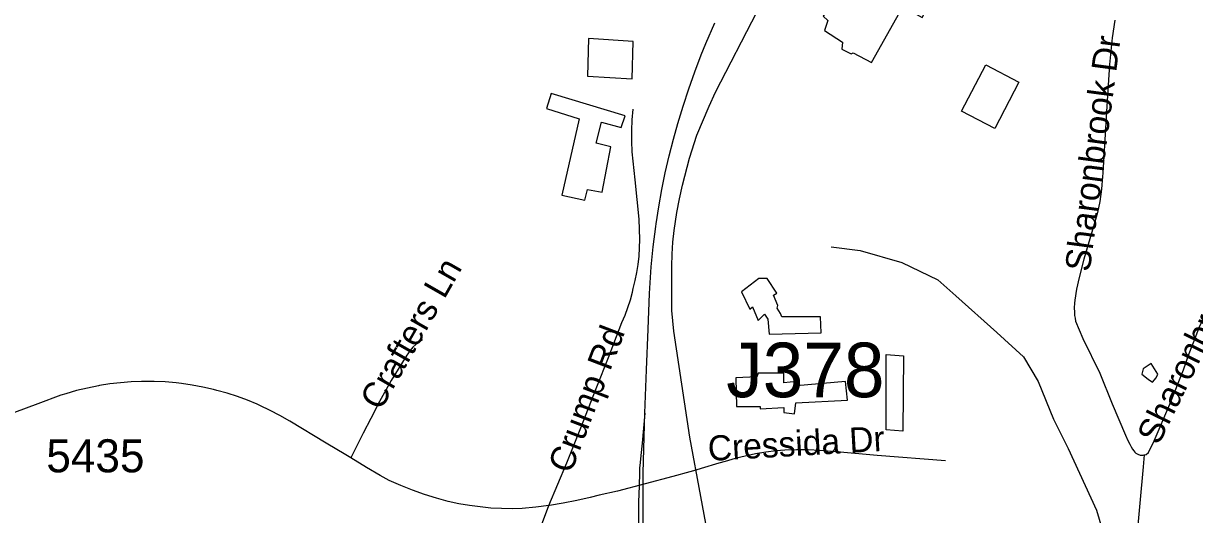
# Model space of a CAD drawing. Extents: x 1383679 to 1536984, y 460658 to 651027.
# Drawn here: x 1434371 to 1438807, y 501217 to 503076 of the extents above; entities that cross this region are included whole.
import ezdxf

# ---------------------------------------------------------------- set-up
doc = ezdxf.new("R2010")
doc.units = 0
for name, color, linetype in [('Exist Cultural Warehouse Building Footprint', 7, 'Continuous'), ('Exist Hydrographic Misc Water Feature', 7, 'Continuous'), ('Exist Railroad Mainline', 7, 'Continuous'), ('Exist Railroad Spur', 7, 'Continuous'), ('Exist Road Non-System Structure Non-Sys Other Number Label', 7, 'Continuous'), ('Exist Road Non-System Type 51', 7, 'Continuous'), ('Exist Road Non-System Type 51 Label', 7, 'Continuous'), ('Exist Road Secondary Type 51 Attributed', 7, 'Continuous'), ('Exist Road Secondary Type 51 Number Label', 7, 'Continuous')]:
    doc.layers.add(name, color=color, linetype=linetype)

msp = doc.modelspace()

# ---------------------------------------------------------------- linework, layer by layer
at = {"layer": 'Exist Cultural Warehouse Building Footprint'}
for points in [[(1437543.2, 503309), (1437514.2, 503262.1), (1437478, 503273.8), (1437453.8, 503208.3), (1437424.8, 503220), (1437415.2, 503187.2), (1437444.2, 503163.7), (1437400.7, 503102.8), (1437417.6, 503086.4), (1437405.5, 503049), (1437473.1, 503004.5), (1437470.7, 502978.7), (1437506.9, 502960), (1437514.2, 502964.6), (1437584.2, 502927.2), (1437702.5, 503138), (1437775, 503098.2), (1437808.8, 503161.4), (1437543.2, 503309)], [(1436512.1, 503018.5), (1436507.3, 502875.6), (1436676.3, 502866.3), (1436681.1, 503006.8), (1436512.1, 503018.5)], [(1438016.4, 502919), (1438142.3, 502852.8), (1438050.2, 502677.7), (1437924.4, 502743.8), (1438016.4, 502919)], [(1436369.7, 502810), (1436352.8, 502753.8), (1436475.9, 502714), (1436410.7, 502425.9), (1436497.6, 502407.1), (1436507.3, 502447), (1436562.8, 502437.6), (1436596.6, 502608.6), (1436541.1, 502622.6), (1436560.4, 502702.3), (1436635.3, 502681.2), (1436649.8, 502725.7), (1436369.7, 502810)], [(1437156.8, 502110.8), (1437091.6, 502059.3), (1437123, 501993.7), (1437132.7, 502003.1), (1437154.4, 501951.6), (1437178.6, 501975), (1437190.6, 501956.2), (1437195.5, 501900), (1437393.4, 501904.7), (1437391, 501965.6), (1437243.7, 501965.6), (1437238.9, 501977.3), (1437226.8, 501998.4), (1437229.3, 502007.8), (1437212.4, 502047.6), (1437224.4, 502054.6), (1437188.2, 502110.8), (1437156.8, 502110.8)], [(1437639.7, 501822.7), (1437704.9, 501818), (1437702.5, 501532.3), (1437639.7, 501536.9), (1437639.7, 501822.7)], [(1437069.9, 501733.7), (1437072.3, 501626), (1437161.6, 501626), (1437161.6, 501616.6), (1437251, 501621.3), (1437251, 501602.5), (1437292, 501597.8), (1437296.9, 501640), (1437492.4, 501649.4), (1437485.2, 501719.7), (1437299.3, 501703.3), (1437299.3, 501719.7), (1437251, 501715), (1437251, 501752.4), (1437154.4, 501752.4), (1437149.6, 501738.4), (1437069.9, 501733.7)]]:
    msp.add_lwpolyline(points, dxfattribs=at)
at = {"layer": 'Exist Hydrographic Misc Water Feature'}
for points in [[(1437430.9, 502229.5), (1437540.7, 502215.8), (1437697.9, 502170.8), (1437834.7, 502105.7), (1437903.5, 502044.4), (1438058.9, 501905.8), (1438159.1, 501813.6), (1438215.3, 501720.5), (1438272.6, 501577.4), (1438328.4, 501466.3), (1438436, 501233.6), (1438488.4, 501054.5), (1438512, 500928.4), (1438552.6, 500751.2), (1438608.4, 500636), (1438640.7, 500553.3), (1438673.8, 500406.5), (1438712.4, 500336), (1438747.2, 500285.3), (1438839.1, 500179.2)], [(1438642.9, 501788.2), (1438612.5, 501768.3), (1438608.1, 501748.7), (1438631.7, 501728.6), (1438647.5, 501717.5), (1438661.8, 501733.7), (1438668.1, 501747.5), (1438642.9, 501788.2)]]:
    msp.add_lwpolyline(points, dxfattribs=at)
at = {"layer": 'Exist Railroad Mainline'}
for points in [[(1436725, 501600.3), (1436730.8, 501764.9), (1436737.2, 501918.8), (1436743, 502053.3), (1436749.2, 502154.2), (1436756.8, 502230.1), (1436766.3, 502306.5), (1436767.8, 502317.1), (1436777.8, 502381.9), (1436789.4, 502446.5), (1436802.5, 502510.7), (1436817.1, 502574.7), (1436833.3, 502638.2), (1436849.7, 502697), (1436869.6, 502762.7), (1436891, 502828.1), (1436913.9, 502892.9), (1436938.3, 502957.1), (1436955.9, 502999.5), (1436989.8, 503077.9)], [(1436787.4, 500590.6), (1436774.3, 500655.9), (1436747.7, 500806.7), (1436738.2, 500867.9), (1436731.8, 500924.5), (1436725.3, 500981.9), (1436719.9, 501042.9), (1436718.7, 501066), (1436718, 501374.5), (1436725, 501600.3)]]:
    msp.add_lwpolyline(points, dxfattribs=at)
at = {"layer": 'Exist Railroad Spur'}
msp.add_lwpolyline([(1436725, 501600.3), (1436714.7, 501487.5), (1436709.6, 501440), (1436707.5, 501414.3), (1436705.1, 501391.7), (1436704.5, 501371.2), (1436702.1, 501288.7), (1436701.5, 501269.4), (1436700.8, 501236.5), (1436701.1, 501200.5), (1436701.9, 501161.5), (1436703.2, 501110.7), (1436706.3, 501066)], dxfattribs=at)
at = {"layer": 'Exist Road Non-System Type 51'}
for p, q in [((1436938, 501390.6), (1436918, 501384.5)), ((1437005.2, 501410.6), (1436938, 501390.6)), ((1436895, 501378.4), (1436830.5, 501361.1)), ((1436918, 501384.5), (1436895, 501378.4))]:
    msp.add_line(p, q, dxfattribs=at)
for points in [[(1438505.8, 503087.9), (1438495.4, 503020.8), (1438485.8, 502920.5), (1438476, 502782.7), (1438465.7, 502614.8), (1438459.9, 502510.1), (1438456.5, 502465.1), (1438454.3, 502448.4), (1438448, 502401.8), (1438439.7, 502359.5), (1438427.5, 502315.5), (1438388.3, 502183.5), (1438370.6, 502114.6), (1438360.3, 502069.6), (1438353.5, 502027.6), (1438352.2, 502016.5), (1438351.7, 501999.5), (1438352.4, 501982.4), (1438353, 501969.8), (1438354.6, 501959.6), (1438357, 501948.8), (1438384.5, 501883.4), (1438448.2, 501751.5), (1438495.4, 501635.3), (1438545.8, 501516.7), (1438554.7, 501496.9), (1438562.2, 501483.3), (1438567.6, 501473.5), (1438572.5, 501464.8), (1438577.2, 501457.4), (1438580.6, 501453), (1438585.4, 501448.5), (1438592.1, 501444.9), (1438601.9, 501441.7), (1438613.1, 501441.4), (1438616.6, 501442.3)], [(1436361.7, 501250.8), (1436430, 501412.6), (1436480.3, 501538.3), (1436543.5, 501700.7), (1436587.5, 501810.7), (1436638.2, 501943.6), (1436650.3, 501971.5), (1436661, 502000), (1436670.1, 502029), (1436677.7, 502058.4), (1436680.7, 502072.1), (1436688.7, 502102.3), (1436695.2, 502132.9), (1436700.1, 502163.8), (1436703.5, 502194.9), (1436705.3, 502226.1), (1436705.5, 502257.4), (1436705.5, 502257.8), (1436703.5, 502334.5), (1436688.5, 502483.6), (1436676.9, 502589.4), (1436675.5, 502629.8), (1436675.7, 502670.3), (1436677.5, 502710.7), (1436680.9, 502751), (1436680.9, 502751.4)], [(1438616.6, 501442.3), (1438624.2, 501444.3), (1438633.4, 501452.2), (1438654.7, 501495.5), (1438713.8, 501635.1), (1438765.4, 501765.1), (1438787.5, 501826.8), (1438812.2, 501890.4), (1438824.3, 501924.1), (1438846.4, 501970.1), (1438872.5, 502014.4), (1438928.4, 502099.3), (1438985.7, 502180.1), (1439014.4, 502216.6), (1439025.9, 502234.8), (1439036, 502253.9), (1439044.8, 502273.6), (1439052, 502293.9), (1439056.4, 502309.9)], [(1435882.3, 501877.8), (1435869.1, 501869.7), (1435856.8, 501860.3), (1435845.5, 501849.7), (1435835.4, 501838), (1435826.5, 501825.3), (1435823.4, 501820.2), (1435764.4, 501724), (1435720.3, 501644.9), (1435686.5, 501580.8), (1435658.1, 501525.2), (1435611.6, 501430.8)], [(1435611.6, 501430.8), (1435591.8, 501442.5), (1435517.8, 501486.9), (1435379.5, 501570), (1435342.8, 501591), (1435305.1, 501610.8), (1435266.9, 501629.1), (1435256.2, 501633.9), (1435219.1, 501649.4), (1435181.2, 501663.4), (1435142.8, 501675.9), (1435104.1, 501686.8), (1435090.4, 501690.2), (1435050.6, 501699.3), (1435010.2, 501706.8), (1434969.7, 501712.8), (1434949.8, 501715.1), (1434908, 501718.5), (1434866.2, 501720.3), (1434824.4, 501720.5), (1434818.2, 501720.4), (1434778.5, 501718.9), (1434738.6, 501715.9), (1434698.8, 501711.2), (1434659.5, 501704.9), (1434654.8, 501704), (1434613.5, 501695.7), (1434572.5, 501685.7), (1434531.9, 501674.1), (1434513, 501668.2), (1434425.5, 501636.1), (1434293, 501587)], [(1436361.7, 501250.8), (1436312.6, 501244.3), (1436260.8, 501239.1), (1436223.4, 501238.4), (1436182.5, 501239.2), (1436141.6, 501241.5), (1436100.9, 501245.4), (1436060.3, 501250.8), (1436020, 501257.9), (1435980, 501266.4), (1435936.3, 501278.6), (1435890.4, 501293), (1435845.1, 501308.8), (1435800.3, 501326.2), (1435756.1, 501345), (1435722.2, 501364.9), (1435671, 501395.4), (1435611.6, 501430.8)], [(1437863.4, 501420.4), (1437604.8, 501440.3), (1437450.5, 501453.9), (1437432.3, 501455.8), (1437388.2, 501459.4), (1437344, 501461.3), (1437299.8, 501461.7), (1437255.6, 501460.5), (1437222.6, 501457.6), (1437183.2, 501452.7), (1437144.1, 501446.3), (1437105.3, 501438.3), (1437066.8, 501428.7), (1437028.8, 501417.7), (1437005.2, 501410.6)], [(1438616.6, 501442.3), (1438612.4, 501396.8), (1438587.2, 501122)], [(1436830.5, 501361.1), (1436621.3, 501305), (1436552, 501289.5), (1436517.7, 501280.8), (1436466.9, 501269.4), (1436415.7, 501259.5), (1436364.3, 501251.1), (1436361.7, 501250.8)], [(1436052.4, 500445.4), (1436081.5, 500518.9), (1436130.9, 500647.9), (1436183.4, 500785.3), (1436217.2, 500873.3), (1436292, 501066), (1436361.7, 501250.8)]]:
    msp.add_lwpolyline(points, dxfattribs=at)
at = {"layer": 'Exist Road Secondary Type 51 Attributed'}
msp.add_lwpolyline([(1437020.8, 500835.6), (1436895.1, 501509), (1436835.1, 501910.5), (1436827.6, 501989.6), (1436826.7, 502111.3), (1436826.7, 502156.6), (1436828.3, 502201.9), (1436831.4, 502247.2), (1436836.1, 502292.3), (1436846.3, 502360.6), (1436855.9, 502412.3), (1436867.1, 502463.6), (1436894, 502565.3), (1436922.4, 502652.3), (1436968.1, 502762.1), (1436993, 502816.1), (1437150.7, 503120.6)], dxfattribs=at)

# ---------------------------------------------------------------- texts
at = {"layer": 'Exist Road Non-System Structure Non-Sys Other Number Label'}
msp.add_text('J378', height=206.69, dxfattribs=at).set_placement((1437033.3, 501660.7))
at = {"layer": 'Exist Road Non-System Type 51 Label'}
for s, rotation, p in [('Sharonbrook Dr', 82.4522, (1438410.1, 502132.9)), ('Sharonbrook Dr', 63.9106, (1438671, 501476)), ('Crafters Ln', 60.2725, (1435723.6, 501606.1)), ('Crump Rd', 69.0918, (1436444.4, 501367.6)), ('Cressida Dr', 3.3137, (1436966.2, 501419.3))]:
    msp.add_text(s, height=95, rotation=rotation, dxfattribs=at).set_placement(p)
at = {"layer": 'Exist Road Secondary Type 51 Number Label'}
msp.add_text('5435', height=125, dxfattribs=at).set_placement((1434457.6, 501376.6))

doc.saveas('drawing.dxf')
